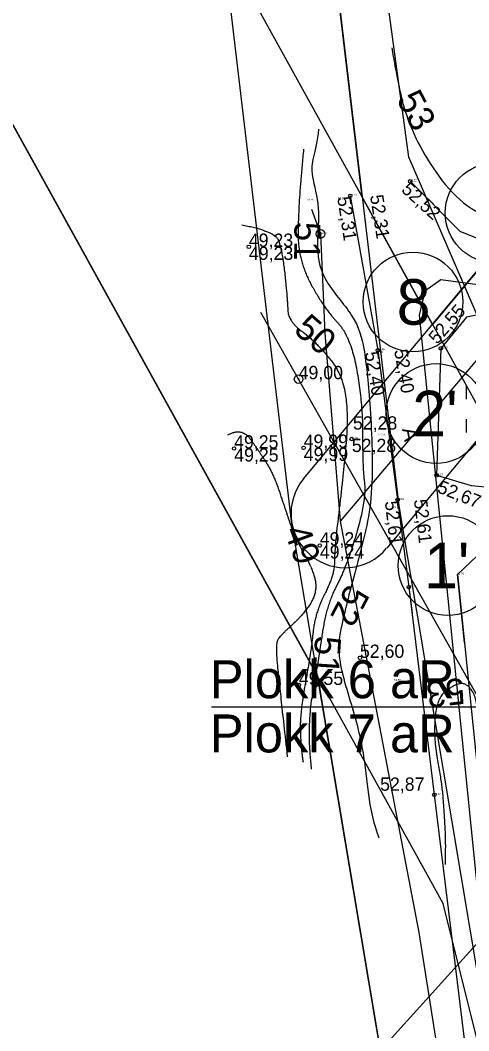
# Model space of a CAD drawing. Extents: x 700746 to 706058, y 6570320 to 6580460.
# Drawn here: x 702627 to 702709.9, y 6577209.4 to 6577395.9 of the extents above; entities that cross this region are included whole.
import ezdxf

# ---------------------------------------------------------------- set-up
doc = ezdxf.new("R2010")
doc.units = 0
for name, color, linetype in [('HALJASTUS', 7, 'Continuous'), ('HORISONTAAL-EH2000', 7, 'Continuous'), ('Kaitsevöönd', 7, 'Continuous'), ('kataster', 7, 'Continuous'), ('KORGUS-EH2000', 7, 'Continuous'), ('KPOHULIIN', 7, 'Continuous'), ('MOOTKORG-EH2000', 7, 'Continuous'), ('PIIR', 7, 'Continuous'), ('Plokid', 7, 'Continuous'), ('POST', 7, 'Continuous'), ('TEE', 7, 'Continuous'), ('VWX2_MV_PLOKK', 7, 'Continuous')]:
    doc.layers.add(name, color=color, linetype=linetype)

msp = doc.modelspace()

# ---------------------------------------------------------------- linework, layer by layer
at = {"layer": 'HALJASTUS'}
for p, q in [((702709.46, 6577328.35), (702709.46, 6577325.91)), ((702709.46, 6577322.21), (702709.46, 6577319.78))]:
    msp.add_line(p, q, dxfattribs=at)
at = {"layer": 'HORISONTAAL-EH2000'}
for points, degree in [([(702695.69, 6577390.77), (702695.79, 6577390.17), (702696.8, 6577384.16), (702698.96, 6577375.08), (702708.3, 6577360.29), (702721.66, 6577356.83), (702732.52, 6577356.71), (702743.47, 6577353.53), (702743.79, 6577346.74)], 3), ([(702682.16, 6577375.76), (702681.97, 6577373.56), (702681.01, 6577370.23), (702680.7, 6577367.64), (702682.55, 6577361.11), (702681.66, 6577354.86), (702682.47, 6577348.06), (702689.11, 6577341.24), (702690.73, 6577335.28), (702691.69, 6577325.47), (702692.6, 6577307.59), (702689.34, 6577295.83), (702686.45, 6577284.83), (702685.25, 6577278.22), (702689.35, 6577266.66), (702690.94, 6577257.68), (702691.57, 6577250.03), (702692.96, 6577245.87), (702693.3, 6577244.94)], 3), ([(702679.38, 6577372.06), (702678.27, 6577360.37), (702678.49, 6577351.27), (702683.24, 6577342.61), (702688.14, 6577337.47), (702690.35, 6577324.8), (702690.26, 6577313.54), (702691.01, 6577307.4), (702687.35, 6577295.01), (702683.59, 6577287.87), (702682.16, 6577277.87), (702679.91, 6577265.3), (702680.82, 6577257.65)], 2), ([(702667.96, 6577358.11), (702673.96, 6577356.96), (702675.38, 6577353.79), (702676.42, 6577344.5), (702676.51, 6577340.35), (702681.56, 6577336.61), (702686.56, 6577330.6), (702687.72, 6577322.8), (702686.61, 6577310.91), (702685.08, 6577298.17), (702685.11, 6577293.5), (702681.5, 6577286.48), (702680.75, 6577279.15), (702678.76, 6577268.42), (702678.8, 6577262.29), (702679.29, 6577258.91)], 2), ([(702665.36, 6577319.33), (702667.94, 6577320.77), (702671.07, 6577316.45), (702673.81, 6577312.18), (702676, 6577305.63), (702677.77, 6577300.36), (702681.55, 6577293.67), (702681.73, 6577289.63), (702678.86, 6577285.68), (702675.21, 6577282.4), (702674.12, 6577280.82), (702674.97, 6577272.67), (702676.37, 6577259.94)], 2), ([(702727.36, 6577283.2), (702725.48, 6577280.08), (702724.39, 6577275.3), (702721.97, 6577272.02), (702720.07, 6577268.87), (702718.1, 6577264.08), (702716.73, 6577259.78), (702715.44, 6577257.24), (702713.15, 6577255.82), (702712.05, 6577260.07), (702711.61, 6577265.41), (702711.46, 6577270.73), (702709.4, 6577273.72), (702706.86, 6577273.05), (702703.97, 6577270.58), (702703.38, 6577263.16), (702704.96, 6577254.91), (702705.43, 6577248.29), (702705.64, 6577243.79), (702705.53, 6577240.02)], 2)]:
    msp.add_open_spline(points, degree=degree, dxfattribs=at)
at = {"layer": 'Kaitsevöönd'}
for p, q in [((702524.7, 6577558.96), (702681.97, 6577274.84)), ((702703.21, 6577339.72), (702690.22, 6577363.19)), ((702721.44, 6577361.53), (702703.21, 6577339.72)), ((702681.97, 6577274.84), (702721.4, 6577040.28))]:
    msp.add_line(p, q, dxfattribs=at)
for points in [[(702721.4, 6577040.28), (702677.17, 6577303.4), (702629.94, 6577701.26), (702680.48, 6577738.95)], [(702692.44, 6577722.91), (702651.16, 6577692.14), (702696.98, 6577306.24), (702741.12, 6577043.59)], [(702690.22, 6577363.19), (702651.16, 6577692.14), (702692.44, 6577722.91)], [(702568.45, 6577583.18), (702752.13, 6577251.34), (702794.06, 6577083.52)], [(702745.56, 6577071.4), (702705.21, 6577232.86), (702524.7, 6577558.96)], [(702679.4, 6577311.24), (702721.44, 6577361.53)], [(702736.78, 6577348.71), (702694.75, 6577298.41)]]:
    msp.add_lwpolyline(points, dxfattribs=at)
msp.add_arc((702687.07, 6577304.82), 10, 140.1125, 320.1125, dxfattribs=at)
at = {"layer": 'kataster'}
msp.add_lwpolyline([(703360.09, 6576531.99), (703277.36, 6577072.83), (703167.04, 6577172.32), (703125.43, 6577441.71), (702859.8, 6577465.72), (702862.38, 6577440.12), (702863.2, 6577375.41), (702851.4, 6577379.23), (702839.86, 6577381.59), (702831.19, 6577380.43), (702820.1, 6577376.69), (702754.28, 6577347.92), (702741.83, 6577344.92), (702732.67, 6577344.2), (702712.5, 6577346.91), (702704.73, 6577347.96), (702701.8, 6577345.85), (702700.78, 6577341.43), (702712.4, 6577226.51), (702651.69, 6577159.42), (702595.69, 6577121.68), (702628.71, 6576895.25), (702720.42, 6576547.28)], dxfattribs=at)
at = {"layer": 'KORGUS-EH2000'}
for centre in [(702699.08, 6577366.14), (702688.01, 6577363.46), (702669.27, 6577354.04), (702693.12, 6577334.94), (702704.76, 6577335.3), (702688.28, 6577318.57), (702666.55, 6577316.82), (702679.4, 6577316.95), (702703.95, 6577311.87), (702696.77, 6577307.33), (702682.38, 6577298.92), (702698.84, 6577291.24), (702689.8, 6577278.18), (702678.51, 6577273.18), (702703.54, 6577252.9)]:
    msp.add_circle(centre, 0.32, dxfattribs=at)
at = {"layer": 'KPOHULIIN'}
for points in [[(702819.52, 6577374.93), (702807.77, 6577369.32), (702764.08, 6577350.09), (702757.8, 6577346.61), (702753.43, 6577354.1), (702750.24, 6577352.45), (702745.27, 6577352.03), (702739.46, 6577352.29), (702732.51, 6577353.69), (702728.11, 6577352.89), (702686.12, 6577303.43)], [(702680.84, 6577361.01), (702682.54, 6577356.44), (702683.34, 6577338.11), (702686.12, 6577303.43), (702700.71, 6577227.5), (702722.76, 6577087.89), (702731.37, 6577041.4), (702773.66, 6577041.11)], [(702778.6, 6577042.2), (702770.99, 6577075.79), (702728.72, 6577240.7), (702678.48, 6577329.61), (702671.52, 6577341.92)]]:
    msp.add_lwpolyline(points, dxfattribs=at)
at = {"layer": 'PIIR'}
for centre in [(702714.76, 6577360.31), (702699.6, 6577343.87), (702703.88, 6577323.28), (702706.06, 6577295.22)]:
    msp.add_circle(centre, 9.2, dxfattribs=at)
at = {"layer": 'Plokid'}
for points in [[(702713.64, 6577336.44), (702698.87, 6577370.58), (702671.98, 6577568.29), (702779.72, 6577521), (702911.62, 6577488.86), (703121.85, 6577464.43)], [(702662.35, 6577269.17), (702712.58, 6577269.17), (702727.99, 6577296.53)]]:
    msp.add_lwpolyline(points, dxfattribs=at)
at = {"layer": 'POST'}
for centre, radius in [((702682.54, 6577356.44), 0.8), ((702682.54, 6577356.44), 0.8), ((702682.54, 6577356.44), 0.8), ((702682.54, 6577356.44), 0.0747), ((702682.54, 6577356.44), 0.0747), ((702682.54, 6577356.44), 0.0747), ((702678.48, 6577329.61), 0.8), ((702678.48, 6577329.61), 0.8), ((702678.48, 6577329.61), 0.8), ((702678.48, 6577329.61), 0.0747), ((702678.48, 6577329.61), 0.0747), ((702678.48, 6577329.61), 0.0747)]:
    msp.add_circle(centre, radius, dxfattribs=at)
at = {"layer": 'TEE'}
for points in [[(702699.08, 6577366.14), (702708.27, 6577356.91), (702719.23, 6577352.51), (702731.2, 6577349.3), (702740.07, 6577350.14), (702753.03, 6577352.53), (702765.42, 6577359.32), (702801.83, 6577375.9), (702829.86, 6577384.55), (702841.93, 6577384.93), (702854.3, 6577385.64)], [(702688.01, 6577363.46), (702693.12, 6577334.94), (702696.77, 6577307.33), (702698.84, 6577291.24), (702699.43, 6577286.46)], [(702688.01, 6577363.46), (702693.12, 6577334.94), (702696.77, 6577307.33), (702698.84, 6577291.24), (702703.54, 6577252.9), (702710.77, 6577193.76), (702716.55, 6577146.56), (702723.18, 6577115.84), (702729.02, 6577105.15), (702741.36, 6577094.14), (702756.13, 6577087.84), (702776.16, 6577084.36), (702802.88, 6577080.44), (702822.76, 6577076.05), (702835.93, 6577069.33), (702845.37, 6577061.27), (702849.82, 6577052.9), (702849.71, 6577050.27), (702843.03, 6577041.42), (702827.94, 6577035.27), (702808.96, 6577030.84)], [(702755.86, 6577345.1), (702746.28, 6577341.56), (702739.54, 6577340.92), (702732.51, 6577342.63), (702718.61, 6577342.88), (702709.48, 6577341.08), (702704.76, 6577335.3), (702703.95, 6577311.87), (702710.35, 6577309.99), (702720.12, 6577309.1), (702760.06, 6577314.92), (702790.82, 6577319.9), (702792.4, 6577322.28)], [(702709.1, 6577281), (702707.81, 6577293.54), (702712.73, 6577298.16), (702723.02, 6577304.4), (702734.69, 6577307.2), (702773.81, 6577312.45), (702801.2, 6577316.79), (702821.98, 6577316.35), (702836.16, 6577312.25), (702853.72, 6577305.45)], [(702821.98, 6577316.35), (702801.2, 6577316.79), (702773.81, 6577312.45), (702734.69, 6577307.2), (702723.02, 6577304.4), (702712.73, 6577298.16), (702707.81, 6577293.54), (702711.83, 6577254.43), (702715.44, 6577225.67), (702719.01, 6577201.46), (702725.6, 6577146.68), (702729.45, 6577118.53), (702735.26, 6577107.95), (702745.83, 6577099), (702760.47, 6577094.03), (702776.78, 6577091.95), (702804.2, 6577087.34), (702821.19, 6577083.63)]]:
    msp.add_lwpolyline(points, dxfattribs=at)
at = {"layer": 'VWX2_MV_PLOKK'}
msp.add_lwpolyline([(702671.98, 6577568.29), (702779.72, 6577521), (702911.62, 6577488.86), (703121.85, 6577464.43), (703125.37, 6577441.7), (702859.74, 6577465.7), (702862.39, 6577440.05), (702863.21, 6577375.33), (702861.72, 6577286.46), (702849.88, 6577229.56), (702759.17, 6577231.22), (702698.87, 6577370.58)], close=True, dxfattribs=at)
msp.add_lwpolyline([(702671.98, 6577568.29), (702779.72, 6577521), (702911.62, 6577488.86), (703121.85, 6577464.43), (703125.37, 6577441.7), (702859.74, 6577465.7), (702862.39, 6577440.05), (702863.21, 6577375.33), (702861.72, 6577286.46), (702849.88, 6577229.56), (702759.17, 6577231.22), (702698.87, 6577370.58)], close=True, dxfattribs=at)

# ---------------------------------------------------------------- texts
at = {"layer": 'HORISONTAAL-EH2000'}
for s, rotation, p in [('53', 297.8999, (702696.47, 6577381.32)), ('51', 269.3847, (702677.71, 6577358.67)), ('50', 319.1979, (702677.35, 6577338.41)), ('49', 289.768, (702675.74, 6577301.67)), ('52', 241.8784, (702687.54, 6577292.07)), ('51', 266.4363, (702681.56, 6577282.35)), ('53', 186.45, (702708.92, 6577274.51))]:
    msp.add_text(s, height=4.8, rotation=rotation, dxfattribs=at).set_placement(p)
at = {"layer": 'KORGUS-EH2000'}
for s, rotation, p in [('52,52', 317.3954, (702697.3, 6577364.39)), ('52,31', 278.7136, (702685.61, 6577363.13)), ('52,31 ', 278.8366, (702691.66, 6577363.48)), ('52,55', 48.6952, (702704.08, 6577335.92)), ('52,40', 279.4154, (702690.72, 6577334.51)), ('52,40 ', 279.6405, (702696.12, 6577334.94)), ('52,67', 338.289, (702703.93, 6577308.78)), ('52,61', 276.4232, (702694.4, 6577307.02)), ('52,61 ', 276.8146, (702699.77, 6577307.33))]:
    msp.add_text(s, height=2.45, rotation=rotation, dxfattribs=at).set_placement(p)
for s, p in [('49,23 ', (702669.27, 6577354.04)), ('49,23', (702669.29, 6577351.63)), ('49,00 ', (702678.48, 6577329.61)), ('52,28 ', (702688.5, 6577320.31)), ('49,25 ', (702666.55, 6577316.82)), ('49,99 ', (702679.4, 6577316.95)), ('49,99', (702679.42, 6577314.54)), ('52,28', (702688.3, 6577316.17)), ('49,25', (702666.57, 6577314.41)), ('49,24 ', (702682.38, 6577298.92)), ('49,24', (702682.4, 6577296.51)), ('52,60 ', (702689.8, 6577278.18)), ('49,55 ', (702678.51, 6577273.18)), ('52,87 ', (702693.53, 6577253.65))]:
    msp.add_text(s, height=2.45, dxfattribs=at).set_placement(p)
at = {"layer": 'MOOTKORG-EH2000'}
for s, p in [('52.52', (702699.08, 6577366.14)), ('52.31', (702688.01, 6577363.46)), ('51.05', (702680.08, 6577362.61)), ('52.35', (702685.79, 6577362.83)), ('52.27', (702682.54, 6577356.44)), ('52.55', (702704.76, 6577335.3)), ('52.40', (702692.81, 6577334.44)), ('52.40', (702693.12, 6577334.94)), ('49.99', (702688.28, 6577318.57)), ('52.28', (702693.25, 6577319.23)), ('52.67', (702703.95, 6577311.87)), ('52.61', (702696.77, 6577307.33)), ('52.61', (702695.71, 6577305.82)), ('52.79', (702707.81, 6577293.54)), ('52.73', (702698.84, 6577291.24)), ('52.60', (702696.12, 6577273.93)), ('51.78', (702682.23, 6577273.48)), ('52.87', (702703.54, 6577252.9))]:
    msp.add_text(s, height=0.35, dxfattribs=at).set_placement(p)
at = {"layer": 'PIIR'}
for s, p in [('8', (702696.6, 6577339.67)), ("2'", (702699.48, 6577319.08)), ("1'", (702701.65, 6577291.02))]:
    msp.add_text(s, height=8.4, dxfattribs=at).set_placement(p)
at = {"layer": 'Plokid'}
for s, p in [('Plokk 6 aR', (702662.06, 6577270.73)), ('Plokk 7 aR', (702662.06, 6577260.73))]:
    msp.add_text(s, height=7, dxfattribs=at).set_placement(p)
at = {"layer": 'TEE'}
msp.add_text('A', height=2.8, rotation=281.2681, dxfattribs=at).set_placement((702697.58, 6577320.41))
msp.add_text('A', height=2.8, rotation=281.2681, dxfattribs=at).set_placement((702697.58, 6577320.41))

doc.saveas('drawing.dxf')
